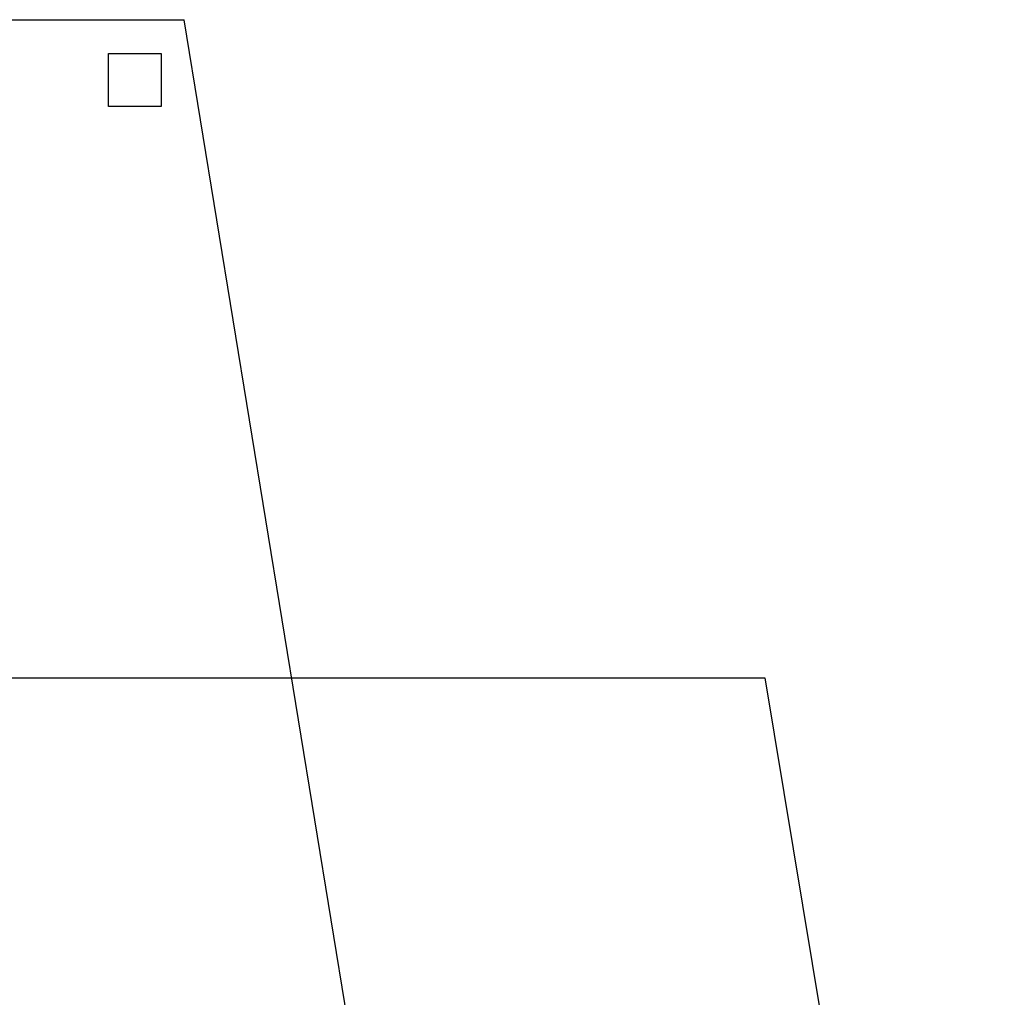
# Model space of a CAD drawing. Header units: millimetres. Extents: x -15 to 127, y -65 to 67.
# Tile 475 of 476: x 115.195 to 115.531, y 29.954 to 30.287. Entities that reach past the tile are written whole.
import ezdxf

# ---------------------------------------------------------------- set-up
doc = ezdxf.new("R2010")
doc.units = ezdxf.units.MM
doc.header["$MEASUREMENT"] = 0
doc.linetypes.add('PC_DASH_4', pattern=[0.638889, 0.416667, -0.083333, 0.055556, -0.083333])
doc.layers.add('Calque 5', color=7, linetype='Continuous')

msp = doc.modelspace()

# ---------------------------------------------------------------- linework, layer by layer
at = {"layer": 'Calque 5', "color": 0, "linetype": 'PC_DASH_4'}
for p in [(115.07844, 30.28703), (115.07844, 30.28703), (115.31534, 29.8931), (115.31534, 29.8931)]:
    msp.add_line(p, (115.25097, 30.28703), dxfattribs=at)
at = {"layer": 'Calque 5', "color": 0}
for p, q in [((115.07698, 30.06257), (115.44908, 30.06257)), ((115.07698, 30.06257), (115.44908, 30.06257)), ((115.44908, 30.06257), (115.53072, 29.5703)), ((115.44908, 30.06257), (115.53072, 29.5703))]:
    msp.add_line(p, q, dxfattribs=at)
msp.add_lwpolyline([(115.24319, 30.27548), (115.24319, 30.25748), (115.22519, 30.25748), (115.22519, 30.27548), (115.24319, 30.27548)], dxfattribs=at)
msp.add_lwpolyline([(115.24319, 30.27548), (115.24319, 30.25748), (115.22519, 30.25748), (115.22519, 30.27548), (115.24319, 30.27548)], dxfattribs=at)

doc.saveas('drawing.dxf')
